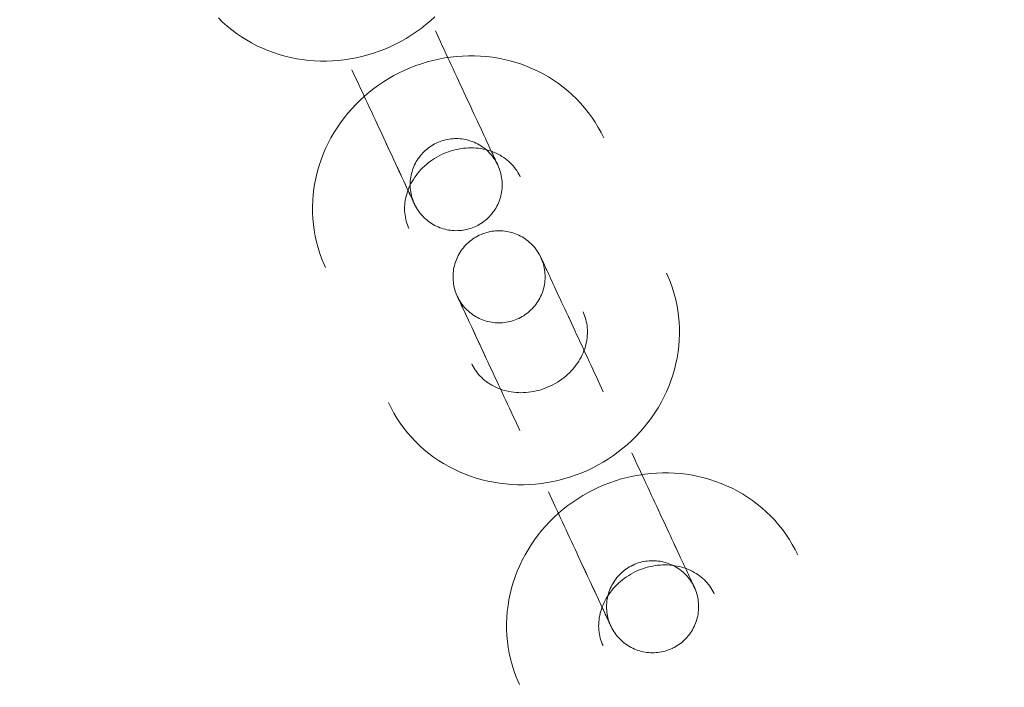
# Model space of a CAD drawing. Header units: millimetres. Extents: x -188930 to 271134, y -158090 to 283816.
# Tile 532 of 610: x 50855 to 50919, y 74425 to 74468. Entities that reach past the tile are written whole.
import ezdxf

# ---------------------------------------------------------------- set-up
doc = ezdxf.new("R2010")
doc.units = ezdxf.units.MM
doc.linetypes.add('AA_PRZERYWANA', pattern=[4, 3, -1])
doc.layers.add('A-DETL-1', color=5, linetype='AA_PRZERYWANA', lineweight=25)
doc.layers.add('I-FURN', color=30, linetype='Continuous', lineweight=9)

# ---------------------------------------------------------------- blocks, each defined once
blk = doc.blocks.new('LARSLAJ_hamak - LARSLAJ_hamak-V32-PZT-dwg')
at = {"layer": 'I-FURN', "flags": 128}
for points in [[(-343.368, -9.892), (-342.98, -9.884), (-342.592, -9.858), (-342.205, -9.816), (-341.821, -9.758), (-341.44, -9.683), (-341.062, -9.592), (-340.688, -9.484), (-340.32, -9.361), (-339.956, -9.222), (-339.6, -9.068), (-339.249, -8.899), (-338.907, -8.715), (-338.572, -8.518), (-338.245, -8.306), (-337.928, -8.081), (-337.62, -7.844), (-337.322, -7.594), (-337.034, -7.332), (-336.757, -7.058), (-336.491, -6.774), (-336.237, -6.479), (-335.994, -6.175), (-335.763, -5.861), (-335.545, -5.538), (-335.339, -5.206), (-335.147, -4.867), (-334.967, -4.521), (-334.801, -4.168), (-334.648, -3.809), (-334.509, -3.444), (-334.384, -3.074), (-334.273, -2.7), (-334.175, -2.321), (-334.092, -1.939), (-334.024, -1.554), (-333.969, -1.167), (-333.929, -0.778), (-333.904, -0.388), (-333.893, 0.002), (-333.896, 0.393), (-333.914, 0.784), (-333.946, 1.174), (-333.993, 1.562), (-334.054, 1.948), (-334.129, 2.331), (-334.218, 2.712), (-334.322, 3.088), (-334.44, 3.461), (-334.571, 3.829), (-334.717, 4.191), (-334.876, 4.547), (-335.048, 4.897), (-335.234, 5.24), (-335.433, 5.576), (-335.644, 5.903), (-335.868, 6.222), (-336.104, 6.532), (-336.352, 6.832), (-336.612, 7.122), (-336.883, 7.402), (-337.165, 7.67), (-337.458, 7.926), (-337.76, 8.171), (-338.073, 8.403), (-338.394, 8.621), (-338.725, 8.827), (-339.063, 9.018), (-339.41, 9.195), (-339.763, 9.357), (-340.123, 9.504), (-340.489, 9.636), (-340.86, 9.752), (-341.235, 9.852), (-341.615, 9.936), (-341.998, 10.003), (-342.383, 10.054), (-342.77, 10.088), (-343.159, 10.106), (-343.367, 10.108)], [(-323.108, 10.105), (-323.496, 10.097), (-323.884, 10.072), (-324.271, 10.03), (-324.655, 9.971), (-325.036, 9.896), (-325.414, 9.805), (-325.788, 9.698), (-326.157, 9.574), (-326.52, 9.436), (-326.877, 9.281), (-327.227, 9.112), (-327.569, 8.929), (-327.904, 8.731), (-328.231, 8.52), (-328.548, 8.295), (-328.856, 8.057), (-329.154, 7.807), (-329.442, 7.545), (-329.719, 7.272), (-329.985, 6.988), (-330.24, 6.693), (-330.482, 6.388), (-330.713, 6.074), (-330.931, 5.751), (-331.137, 5.42), (-331.329, 5.081), (-331.509, 4.734), (-331.675, 4.381), (-331.828, 4.022), (-331.967, 3.657), (-332.092, 3.287), (-332.203, 2.913), (-332.301, 2.535), (-332.384, 2.153), (-332.452, 1.768), (-332.507, 1.381), (-332.547, 0.992), (-332.572, 0.602), (-332.584, 0.211), (-332.58, -0.18), (-332.562, -0.571), (-332.53, -0.96), (-332.484, -1.348), (-332.423, -1.734), (-332.347, -2.118), (-332.258, -2.498), (-332.154, -2.875), (-332.036, -3.247), (-331.905, -3.615), (-331.759, -3.977), (-331.6, -4.334), (-331.428, -4.684), (-331.242, -5.027), (-331.044, -5.362), (-330.832, -5.69), (-330.608, -6.009), (-330.372, -6.319), (-330.124, -6.619), (-329.864, -6.909), (-329.593, -7.188), (-329.311, -7.456), (-329.018, -7.713), (-328.716, -7.957), (-328.403, -8.189), (-328.082, -8.408), (-327.751, -8.613), (-327.413, -8.804), (-327.066, -8.981), (-326.713, -9.143), (-326.353, -9.29), (-325.987, -9.422), (-325.616, -9.538), (-325.241, -9.638), (-324.861, -9.722), (-324.478, -9.79), (-324.093, -9.84), (-323.706, -9.875), (-323.317, -9.892), (-323.109, -9.895)], [(-313.393, -9.896), (-313.004, -9.887), (-312.616, -9.862), (-312.23, -9.82), (-311.846, -9.762), (-311.464, -9.687), (-311.086, -9.595), (-310.713, -9.488), (-310.344, -9.365), (-309.981, -9.226), (-309.624, -9.072), (-309.274, -8.903), (-308.931, -8.719), (-308.596, -8.521), (-308.27, -8.31), (-307.952, -8.085), (-307.644, -7.848), (-307.346, -7.597), (-307.059, -7.335), (-306.781, -7.062), (-306.516, -6.778), (-306.261, -6.483), (-306.018, -6.178), (-305.788, -5.864), (-305.57, -5.541), (-305.364, -5.21), (-305.171, -4.871), (-304.992, -4.525), (-304.825, -4.172), (-304.673, -3.812), (-304.534, -3.448), (-304.408, -3.078), (-304.297, -2.703), (-304.2, -2.325), (-304.117, -1.943), (-304.048, -1.558), (-303.994, -1.171), (-303.954, -0.782), (-303.928, -0.392), (-303.917, -0.001), (-303.92, 0.39), (-303.938, 0.78), (-303.97, 1.17), (-304.017, 1.558), (-304.078, 1.944), (-304.153, 2.328), (-304.243, 2.708), (-304.347, 3.085), (-304.464, 3.457), (-304.596, 3.825), (-304.741, 4.187), (-304.9, 4.544), (-305.073, 4.894), (-305.258, 5.237), (-305.457, 5.572), (-305.668, 5.9), (-305.892, 6.219), (-306.129, 6.528), (-306.377, 6.829), (-306.637, 7.119), (-306.908, 7.398), (-307.19, 7.666), (-307.482, 7.923), (-307.785, 8.167), (-308.097, 8.399), (-308.419, 8.618), (-308.749, 8.823), (-309.088, 9.014), (-309.434, 9.191), (-309.787, 9.353), (-310.147, 9.5), (-310.513, 9.632), (-310.884, 9.748), (-311.26, 9.848), (-311.639, 9.932), (-312.022, 9.999), (-312.408, 10.05), (-312.795, 10.084), (-313.183, 10.102), (-313.392, 10.104)], [(-295.706, 9.571), (-296.07, 9.432), (-296.426, 9.278), (-296.777, 9.109), (-297.119, 8.925), (-297.454, 8.727), (-297.781, 8.516), (-298.098, 8.291), (-298.406, 8.054), (-298.704, 7.804), (-298.992, 7.542), (-299.269, 7.268), (-299.535, 6.984), (-299.789, 6.689), (-300.032, 6.384), (-300.263, 6.07), (-300.481, 5.747), (-300.687, 5.416), (-300.879, 5.077), (-301.059, 4.731), (-301.225, 4.378), (-301.378, 4.018), (-301.517, 3.654), (-301.642, 3.284), (-301.753, 2.909), (-301.851, 2.531), (-301.934, 2.149), (-302.002, 1.764), (-302.057, 1.377), (-302.097, 0.988), (-302.122, 0.598), (-302.133, 0.207), (-302.13, -0.184), (-302.112, -0.574), (-302.08, -0.964), (-302.033, -1.352), (-301.972, -1.738), (-301.897, -2.122), (-301.808, -2.502), (-301.704, -2.879), (-301.586, -3.251)], [(-343.368, 4.108), (-343.239, 4.105), (-343.11, 4.097), (-342.981, 4.083), (-342.852, 4.063), (-342.724, 4.038), (-342.596, 4.007), (-342.469, 3.971), (-342.342, 3.928), (-342.217, 3.88), (-342.093, 3.827), (-341.97, 3.767), (-341.849, 3.702), (-341.729, 3.632), (-341.611, 3.555), (-341.495, 3.473), (-341.381, 3.385), (-341.27, 3.292), (-341.162, 3.193), (-341.056, 3.089), (-340.954, 2.98), (-340.855, 2.865), (-340.759, 2.745), (-340.668, 2.621), (-340.581, 2.491), (-340.498, 2.358), (-340.419, 2.219), (-340.346, 2.077), (-340.277, 1.931), (-340.213, 1.782), (-340.155, 1.629), (-340.102, 1.473), (-340.055, 1.314), (-340.014, 1.153), (-339.978, 0.99), (-339.949, 0.825), (-339.925, 0.658), (-339.908, 0.49), (-339.897, 0.322), (-339.892, 0.153), (-339.894, -0.016), (-339.901, -0.184), (-339.915, -0.353), (-339.935, -0.52), (-339.962, -0.686), (-339.994, -0.85), (-340.032, -1.012), (-340.076, -1.172), (-340.126, -1.33), (-340.181, -1.484), (-340.242, -1.636), (-340.308, -1.784), (-340.379, -1.928), (-340.455, -2.068), (-340.536, -2.204), (-340.621, -2.336), (-340.71, -2.463), (-340.803, -2.585), (-340.9, -2.703), (-341.001, -2.815), (-341.105, -2.922), (-341.212, -3.024), (-341.321, -3.12), (-341.434, -3.211), (-341.549, -3.296), (-341.665, -3.375), (-341.784, -3.449), (-341.905, -3.517), (-342.027, -3.58), (-342.151, -3.636), (-342.275, -3.687), (-342.401, -3.733), (-342.528, -3.772), (-342.655, -3.806), (-342.783, -3.834), (-342.912, -3.857), (-343.041, -3.874), (-343.17, -3.885), (-343.299, -3.891), (-343.368, -3.892)], [(-323.108, -3.895), (-323.237, -3.892), (-323.367, -3.883), (-323.496, -3.869), (-323.624, -3.85), (-323.753, -3.824), (-323.88, -3.794), (-324.007, -3.757), (-324.134, -3.715), (-324.259, -3.667), (-324.383, -3.613), (-324.506, -3.554), (-324.627, -3.489), (-324.747, -3.418), (-324.865, -3.342), (-324.981, -3.26), (-325.095, -3.172), (-325.206, -3.079), (-325.314, -2.98), (-325.42, -2.876), (-325.522, -2.766), (-325.621, -2.651), (-325.717, -2.532), (-325.808, -2.407), (-325.895, -2.278), (-325.978, -2.144), (-326.057, -2.006), (-326.131, -1.864), (-326.199, -1.718), (-326.263, -1.568), (-326.321, -1.415), (-326.374, -1.259), (-326.421, -1.101), (-326.462, -0.939), (-326.498, -0.776), (-326.527, -0.611), (-326.551, -0.445), (-326.568, -0.277), (-326.579, -0.109), (-326.584, 0.06), (-326.582, 0.229), (-326.575, 0.398), (-326.561, 0.566), (-326.541, 0.733), (-326.514, 0.899), (-326.482, 1.063), (-326.444, 1.226), (-326.4, 1.386), (-326.35, 1.543), (-326.295, 1.698), (-326.234, 1.849), (-326.168, 1.997), (-326.097, 2.141), (-326.021, 2.282), (-325.94, 2.418), (-325.855, 2.549), (-325.766, 2.677), (-325.673, 2.799), (-325.576, 2.916), (-325.475, 3.029), (-325.371, 3.136), (-325.264, 3.237), (-325.155, 3.333), (-325.042, 3.424), (-324.927, 3.509), (-324.811, 3.589), (-324.692, 3.663), (-324.571, 3.731), (-324.449, 3.793), (-324.325, 3.85), (-324.201, 3.901), (-324.075, 3.946), (-323.948, 3.986), (-323.821, 4.02), (-323.693, 4.048), (-323.564, 4.07), (-323.436, 4.087), (-323.306, 4.099), (-323.177, 4.105), (-323.108, 4.105)], [(-313.393, 4.104), (-313.263, 4.102), (-313.134, 4.093), (-313.005, 4.079), (-312.876, 4.06), (-312.748, 4.034), (-312.62, 4.003), (-312.493, 3.967), (-312.367, 3.925), (-312.242, 3.877), (-312.117, 3.823), (-311.995, 3.764), (-311.873, 3.699), (-311.753, 3.628), (-311.635, 3.551), (-311.519, 3.469), (-311.406, 3.382), (-311.295, 3.288), (-311.186, 3.19), (-311.081, 3.085), (-310.978, 2.976), (-310.879, 2.861), (-310.784, 2.742), (-310.692, 2.617), (-310.605, 2.488), (-310.522, 2.354), (-310.444, 2.216), (-310.37, 2.074), (-310.301, 1.928), (-310.238, 1.778), (-310.179, 1.625), (-310.127, 1.469), (-310.079, 1.31), (-310.038, 1.149), (-310.003, 0.986), (-309.973, 0.821), (-309.95, 0.654), (-309.933, 0.487), (-309.921, 0.318), (-309.917, 0.15), (-309.918, -0.019), (-309.926, -0.188), (-309.94, -0.356), (-309.96, -0.523), (-309.986, -0.689), (-310.018, -0.853), (-310.057, -1.016), (-310.101, -1.176), (-310.15, -1.333), (-310.206, -1.488), (-310.267, -1.639), (-310.333, -1.787), (-310.404, -1.932), (-310.48, -2.072), (-310.56, -2.208), (-310.645, -2.34), (-310.735, -2.467), (-310.828, -2.589), (-310.925, -2.707), (-311.025, -2.819), (-311.129, -2.926), (-311.236, -3.027), (-311.346, -3.124), (-311.458, -3.214), (-311.573, -3.3), (-311.69, -3.379), (-311.809, -3.453), (-311.929, -3.521), (-312.052, -3.583), (-312.175, -3.64), (-312.3, -3.691), (-312.426, -3.736), (-312.552, -3.776), (-312.68, -3.81), (-312.808, -3.838), (-312.936, -3.861), (-313.065, -3.878), (-313.194, -3.889), (-313.323, -3.895), (-313.393, -3.896)], [(-345.435, 0.108), (-345.433, 0.228), (-345.425, 0.348), (-345.413, 0.467), (-345.397, 0.586), (-345.375, 0.704), (-345.349, 0.821), (-345.318, 0.937), (-345.283, 1.052), (-345.243, 1.165), (-345.198, 1.276), (-345.149, 1.386), (-345.096, 1.494), (-345.038, 1.599), (-344.977, 1.702), (-344.911, 1.802), (-344.841, 1.9), (-344.768, 1.995), (-344.69, 2.086), (-344.609, 2.175), (-344.525, 2.26), (-344.437, 2.342), (-344.346, 2.42), (-344.252, 2.495), (-344.155, 2.566), (-344.056, 2.632), (-343.953, 2.695), (-343.849, 2.754), (-343.742, 2.808), (-343.633, 2.858), (-343.522, 2.904), (-343.409, 2.945), (-343.295, 2.982), (-343.179, 3.014), (-343.062, 3.042), (-342.945, 3.064), (-342.826, 3.082), (-342.707, 3.096), (-342.587, 3.104), (-342.467, 3.108), (-342.435, 3.108)], [(-342.435, 3.108), (-342.315, 3.105), (-342.195, 3.098), (-342.076, 3.086), (-341.957, 3.07), (-341.839, 3.048), (-341.722, 3.022), (-341.606, 2.991), (-341.491, 2.956), (-341.378, 2.916), (-341.266, 2.871), (-341.157, 2.822), (-341.049, 2.769), (-340.944, 2.711), (-340.841, 2.65), (-340.741, 2.584), (-340.643, 2.514), (-340.548, 2.44), (-340.457, 2.363), (-340.368, 2.282), (-340.283, 2.198), (-340.201, 2.11), (-340.123, 2.019), (-340.048, 1.925), (-339.977, 1.828), (-339.91, 1.729), (-339.848, 1.626), (-339.789, 1.522), (-339.735, 1.415), (-339.684, 1.306), (-339.639, 1.195), (-339.598, 1.082), (-339.561, 0.968), (-339.529, 0.852), (-339.501, 0.735), (-339.479, 0.618), (-339.461, 0.499), (-339.447, 0.38), (-339.439, 0.26), (-339.435, 0.14), (-339.435, 0.108)], [(-342.429, 3.108), (-342.412, 3.108), (-342.384, 3.108), (-342.345, 3.108), (-342.295, 3.108), (-342.234, 3.108), (-342.162, 3.108), (-342.079, 3.108), (-341.986, 3.108), (-341.882, 3.108), (-341.768, 3.108), (-341.644, 3.108), (-341.509, 3.108), (-341.365, 3.108), (-341.212, 3.108), (-341.049, 3.108), (-340.878, 3.108), (-340.697, 3.108), (-340.509, 3.108), (-340.312, 3.108), (-340.107, 3.108), (-339.895, 3.108), (-339.675, 3.108), (-339.449, 3.108), (-339.217, 3.108), (-338.978, 3.108), (-338.734, 3.108), (-338.484, 3.108), (-338.23, 3.108), (-337.971, 3.108), (-337.708, 3.108), (-337.442, 3.108), (-337.172, 3.108), (-336.899, 3.108), (-336.624, 3.108), (-336.348, 3.108), (-336.069, 3.108), (-335.79, 3.108), (-335.51, 3.108), (-335.23, 3.108), (-334.951, 3.107), (-334.672, 3.107), (-334.394, 3.107), (-334.118, 3.107), (-333.844, 3.107), (-333.573, 3.107), (-333.305, 3.107), (-333.04, 3.107), (-332.779, 3.107)], [(-338.091, 3.107), (-338.348, 3.107), (-338.6, 3.107), (-338.847, 3.107), (-339.089, 3.107), (-339.325, 3.107), (-339.554, 3.107), (-339.777, 3.107), (-339.993, 3.107), (-340.202, 3.108), (-340.403, 3.108), (-340.596, 3.108), (-340.781, 3.108), (-340.958, 3.108), (-341.125, 3.108), (-341.284, 3.108), (-341.433, 3.108), (-341.572, 3.108), (-341.702, 3.108), (-341.822, 3.108), (-341.931, 3.108), (-342.03, 3.108), (-342.119, 3.108), (-342.197, 3.108), (-342.264, 3.108), (-342.32, 3.108), (-342.365, 3.108), (-342.399, 3.108), (-342.421, 3.108)], [(-318.726, 3.105), (-318.742, 3.105), (-318.77, 3.105), (-318.809, 3.105), (-318.86, 3.105), (-318.921, 3.105), (-318.993, 3.105), (-319.075, 3.105), (-319.169, 3.105), (-319.273, 3.105), (-319.387, 3.105), (-319.511, 3.105), (-319.645, 3.105), (-319.789, 3.105), (-319.943, 3.105), (-320.105, 3.105), (-320.277, 3.105), (-320.457, 3.105), (-320.646, 3.105), (-320.843, 3.106), (-321.048, 3.106), (-321.26, 3.106), (-321.479, 3.106), (-321.705, 3.106), (-321.938, 3.106), (-322.176, 3.106), (-322.421, 3.106), (-322.67, 3.106), (-322.925, 3.106), (-323.184, 3.106), (-323.446, 3.106), (-323.713, 3.106), (-323.983, 3.106), (-324.255, 3.106), (-324.53, 3.106), (-324.807, 3.106), (-325.085, 3.106), (-325.365, 3.106), (-325.644, 3.106), (-325.924, 3.106), (-326.204, 3.106), (-326.483, 3.106), (-326.761, 3.106), (-327.037, 3.106), (-327.31, 3.106), (-327.582, 3.106), (-327.85, 3.106), (-328.115, 3.106), (-328.376, 3.106)], [(-323.064, 3.106), (-322.807, 3.106), (-322.555, 3.106), (-322.308, 3.106), (-322.066, 3.106), (-321.83, 3.106), (-321.6, 3.106), (-321.377, 3.106), (-321.161, 3.106), (-320.953, 3.106), (-320.751, 3.106), (-320.558, 3.106), (-320.373, 3.106), (-320.197, 3.106), (-320.029, 3.106), (-319.871, 3.106), (-319.722, 3.106), (-319.582, 3.106), (-319.453, 3.106), (-319.333, 3.106), (-319.223, 3.106), (-319.124, 3.106), (-319.036, 3.106), (-318.958, 3.106), (-318.891, 3.106), (-318.835, 3.106), (-318.79, 3.106), (-318.756, 3.106), (-318.733, 3.106)], [(-321.72, 0.106), (-321.718, 0.226), (-321.711, 0.346), (-321.699, 0.465), (-321.682, 0.584), (-321.66, 0.702), (-321.634, 0.819), (-321.603, 0.935), (-321.568, 1.049), (-321.528, 1.163), (-321.483, 1.274), (-321.434, 1.384), (-321.381, 1.491), (-321.324, 1.596), (-321.262, 1.699), (-321.196, 1.8), (-321.126, 1.897), (-321.053, 1.992), (-320.976, 2.084), (-320.895, 2.172), (-320.81, 2.258), (-320.722, 2.34), (-320.632, 2.418), (-320.538, 2.493), (-320.441, 2.563), (-320.341, 2.63), (-320.239, 2.693), (-320.134, 2.752), (-320.027, 2.806), (-319.918, 2.856), (-319.807, 2.902), (-319.694, 2.943), (-319.58, 2.98), (-319.465, 3.012), (-319.348, 3.039), (-319.23, 3.062), (-319.111, 3.08), (-318.992, 3.093), (-318.872, 3.102), (-318.752, 3.105), (-318.72, 3.106)], [(-318.72, 3.106), (-318.6, 3.103), (-318.48, 3.096), (-318.361, 3.084), (-318.242, 3.067), (-318.124, 3.046), (-318.007, 3.019), (-317.891, 2.989), (-317.776, 2.953), (-317.663, 2.913), (-317.552, 2.869), (-317.442, 2.82), (-317.335, 2.766), (-317.229, 2.709), (-317.126, 2.647), (-317.026, 2.581), (-316.928, 2.512), (-316.834, 2.438), (-316.742, 2.361), (-316.653, 2.28), (-316.568, 2.195), (-316.486, 2.108), (-316.408, 2.017), (-316.333, 1.923), (-316.263, 1.826), (-316.196, 1.726), (-316.133, 1.624), (-316.074, 1.519), (-316.02, 1.412), (-315.97, 1.303), (-315.924, 1.192), (-315.883, 1.08), (-315.846, 0.965), (-315.814, 0.85), (-315.787, 0.733), (-315.764, 0.615), (-315.746, 0.497), (-315.733, 0.377), (-315.724, 0.258), (-315.72, 0.138), (-315.72, 0.105)], [(-315.096, 0.105), (-315.093, 0.224), (-315.086, 0.344), (-315.074, 0.464), (-315.057, 0.582), (-315.036, 0.701), (-315.01, 0.818), (-314.979, 0.934), (-314.943, 1.048), (-314.903, 1.161), (-314.859, 1.273), (-314.81, 1.382), (-314.756, 1.49), (-314.699, 1.595), (-314.637, 1.698), (-314.571, 1.798), (-314.502, 1.896), (-314.428, 1.991), (-314.351, 2.083), (-314.27, 2.171), (-314.186, 2.257), (-314.098, 2.338), (-314.007, 2.417), (-313.913, 2.491), (-313.816, 2.562), (-313.716, 2.629), (-313.614, 2.692), (-313.509, 2.75), (-313.402, 2.805), (-313.293, 2.855), (-313.182, 2.9), (-313.07, 2.942), (-312.955, 2.978), (-312.84, 3.01), (-312.723, 3.038), (-312.605, 3.061), (-312.487, 3.079), (-312.367, 3.092), (-312.248, 3.1), (-312.128, 3.104), (-312.095, 3.104)], [(-312.095, 3.104), (-311.975, 3.102), (-311.856, 3.095), (-311.736, 3.083), (-311.617, 3.066), (-311.499, 3.044), (-311.382, 3.018), (-311.266, 2.987), (-311.152, 2.952), (-311.039, 2.912), (-310.927, 2.867), (-310.818, 2.818), (-310.71, 2.765), (-310.605, 2.708), (-310.502, 2.646), (-310.401, 2.58), (-310.304, 2.51), (-310.209, 2.437), (-310.117, 2.359), (-310.029, 2.279), (-309.943, 2.194), (-309.861, 2.106), (-309.783, 2.015), (-309.709, 1.921), (-309.638, 1.825), (-309.571, 1.725), (-309.508, 1.623), (-309.45, 1.518), (-309.395, 1.411), (-309.345, 1.302), (-309.299, 1.191), (-309.258, 1.078), (-309.221, 0.964), (-309.189, 0.848), (-309.162, 0.732), (-309.139, 0.614), (-309.121, 0.495), (-309.108, 0.376), (-309.099, 0.256), (-309.096, 0.136), (-309.096, 0.104)], [(-312.09, 3.104), (-312.073, 3.104), (-312.045, 3.104), (-312.006, 3.104), (-311.956, 3.104), (-311.895, 3.104), (-311.823, 3.104), (-311.74, 3.104), (-311.647, 3.104), (-311.543, 3.104), (-311.429, 3.104), (-311.304, 3.104), (-311.17, 3.104), (-311.026, 3.104), (-310.873, 3.104), (-310.71, 3.104), (-310.538, 3.104), (-310.358, 3.104), (-310.169, 3.104), (-309.972, 3.104), (-309.768, 3.104), (-309.555, 3.104), (-309.336, 3.104), (-309.11, 3.104), (-308.877, 3.104), (-308.639, 3.104), (-308.395, 3.104), (-308.145, 3.104), (-307.891, 3.104), (-307.632, 3.104), (-307.369, 3.104), (-307.102, 3.104), (-306.833, 3.104), (-306.56, 3.104), (-306.285, 3.104), (-306.008, 3.104), (-305.73, 3.104), (-305.451, 3.104), (-305.171, 3.104), (-304.891, 3.104), (-304.611, 3.104), (-304.332, 3.104), (-304.055, 3.104), (-303.779, 3.104), (-303.505, 3.104), (-303.234, 3.104), (-302.965, 3.104), (-302.7, 3.104), (-302.439, 3.104)], [(-307.752, 3.104), (-308.008, 3.104), (-308.261, 3.104), (-308.508, 3.104), (-308.749, 3.104), (-308.985, 3.104), (-309.215, 3.104), (-309.438, 3.104), (-309.654, 3.104), (-309.863, 3.104), (-310.064, 3.104), (-310.257, 3.104), (-310.442, 3.104), (-310.618, 3.104), (-310.786, 3.104), (-310.944, 3.104), (-311.094, 3.104), (-311.233, 3.104), (-311.363, 3.104), (-311.482, 3.104), (-311.592, 3.104), (-311.691, 3.104), (-311.779, 3.104), (-311.857, 3.104), (-311.924, 3.104), (-311.98, 3.104), (-312.025, 3.104), (-312.059, 3.104), (-312.082, 3.104)], [(-342.435, -2.892), (-342.555, -2.89), (-342.675, -2.882), (-342.794, -2.87), (-342.913, -2.854), (-343.031, -2.832), (-343.148, -2.806), (-343.264, -2.775), (-343.379, -2.74), (-343.492, -2.7), (-343.604, -2.655), (-343.713, -2.606), (-343.821, -2.553), (-343.926, -2.495), (-344.029, -2.434), (-344.129, -2.368), (-344.227, -2.298), (-344.322, -2.225), (-344.413, -2.147), (-344.502, -2.066), (-344.587, -1.982), (-344.669, -1.894), (-344.747, -1.803), (-344.822, -1.709), (-344.893, -1.612), (-344.96, -1.513), (-345.022, -1.41), (-345.081, -1.306), (-345.135, -1.199), (-345.186, -1.09), (-345.231, -0.979), (-345.272, -0.866), (-345.309, -0.752), (-345.341, -0.636), (-345.369, -0.52), (-345.391, -0.402), (-345.409, -0.283), (-345.423, -0.164), (-345.431, -0.044), (-345.435, 0.076), (-345.435, 0.108)], [(-339.435, 0.108), (-339.437, -0.012), (-339.445, -0.132), (-339.457, -0.251), (-339.473, -0.37), (-339.495, -0.488), (-339.521, -0.605), (-339.552, -0.721), (-339.587, -0.836), (-339.627, -0.949), (-339.672, -1.061), (-339.721, -1.17), (-339.774, -1.278), (-339.832, -1.383), (-339.893, -1.486), (-339.959, -1.586), (-340.029, -1.684), (-340.102, -1.779), (-340.18, -1.87), (-340.261, -1.959), (-340.345, -2.044), (-340.433, -2.126), (-340.524, -2.204), (-340.618, -2.279), (-340.715, -2.35), (-340.814, -2.417), (-340.917, -2.479), (-341.021, -2.538), (-341.128, -2.592), (-341.237, -2.643), (-341.348, -2.688), (-341.461, -2.73), (-341.575, -2.766), (-341.691, -2.798), (-341.808, -2.826), (-341.925, -2.848), (-342.044, -2.866), (-342.163, -2.88), (-342.283, -2.888), (-342.403, -2.892), (-342.435, -2.892)], [(-318.721, -2.894), (-318.841, -2.892), (-318.96, -2.885), (-319.08, -2.873), (-319.199, -2.856), (-319.317, -2.835), (-319.434, -2.808), (-319.55, -2.778), (-319.664, -2.742), (-319.777, -2.702), (-319.889, -2.658), (-319.998, -2.609), (-320.106, -2.555), (-320.211, -2.498), (-320.314, -2.436), (-320.414, -2.37), (-320.512, -2.301), (-320.607, -2.227), (-320.699, -2.15), (-320.787, -2.069), (-320.873, -1.984), (-320.954, -1.897), (-321.033, -1.806), (-321.107, -1.712), (-321.178, -1.615), (-321.245, -1.515), (-321.308, -1.413), (-321.366, -1.308), (-321.421, -1.201), (-321.471, -1.092), (-321.517, -0.981), (-321.558, -0.869), (-321.594, -0.754), (-321.627, -0.639), (-321.654, -0.522), (-321.677, -0.404), (-321.695, -0.285), (-321.708, -0.166), (-321.716, -0.047), (-321.72, 0.073), (-321.72, 0.106)], [(-315.72, 0.105), (-315.723, -0.015), (-315.73, -0.134), (-315.742, -0.254), (-315.759, -0.373), (-315.78, -0.491), (-315.806, -0.608), (-315.837, -0.724), (-315.873, -0.838), (-315.913, -0.952), (-315.957, -1.063), (-316.006, -1.173), (-316.059, -1.28), (-316.117, -1.385), (-316.179, -1.488), (-316.244, -1.589), (-316.314, -1.686), (-316.388, -1.781), (-316.465, -1.873), (-316.546, -1.961), (-316.63, -2.047), (-316.718, -2.129), (-316.809, -2.207), (-316.903, -2.281), (-317, -2.352), (-317.1, -2.419), (-317.202, -2.482), (-317.307, -2.54), (-317.413, -2.595), (-317.523, -2.645), (-317.633, -2.691), (-317.746, -2.732), (-317.86, -2.769), (-317.976, -2.801), (-318.093, -2.828), (-318.211, -2.851), (-318.329, -2.869), (-318.449, -2.882), (-318.568, -2.891), (-318.688, -2.894), (-318.721, -2.894)], [(-312.096, -2.896), (-312.216, -2.893), (-312.336, -2.886), (-312.455, -2.874), (-312.574, -2.857), (-312.692, -2.836), (-312.809, -2.81), (-312.925, -2.779), (-313.04, -2.743), (-313.153, -2.703), (-313.264, -2.659), (-313.374, -2.61), (-313.481, -2.557), (-313.586, -2.499), (-313.689, -2.437), (-313.79, -2.372), (-313.887, -2.302), (-313.982, -2.228), (-314.074, -2.151), (-314.163, -2.07), (-314.248, -1.986), (-314.33, -1.898), (-314.408, -1.807), (-314.483, -1.713), (-314.553, -1.616), (-314.62, -1.516), (-314.683, -1.414), (-314.742, -1.309), (-314.796, -1.203), (-314.846, -1.094), (-314.892, -0.983), (-314.933, -0.87), (-314.97, -0.756), (-315.002, -0.64), (-315.029, -0.523), (-315.052, -0.405), (-315.07, -0.287), (-315.083, -0.167), (-315.092, -0.048), (-315.095, 0.072), (-315.096, 0.105)], [(-309.096, 0.104), (-309.098, -0.016), (-309.105, -0.136), (-309.117, -0.255), (-309.134, -0.374), (-309.155, -0.492), (-309.182, -0.609), (-309.213, -0.725), (-309.248, -0.84), (-309.288, -0.953), (-309.333, -1.064), (-309.381, -1.174), (-309.435, -1.281), (-309.492, -1.387), (-309.554, -1.49), (-309.62, -1.59), (-309.689, -1.688), (-309.763, -1.782), (-309.84, -1.874), (-309.921, -1.963), (-310.006, -2.048), (-310.093, -2.13), (-310.184, -2.208), (-310.278, -2.283), (-310.375, -2.353), (-310.475, -2.42), (-310.577, -2.483), (-310.682, -2.542), (-310.789, -2.596), (-310.898, -2.646), (-311.009, -2.692), (-311.121, -2.733), (-311.236, -2.77), (-311.351, -2.802), (-311.468, -2.829), (-311.586, -2.852), (-311.705, -2.87), (-311.824, -2.883), (-311.944, -2.892), (-312.064, -2.896), (-312.096, -2.896)], [(-332.779, -2.893), (-333.04, -2.893), (-333.305, -2.893), (-333.573, -2.893), (-333.845, -2.893), (-334.119, -2.893), (-334.395, -2.893), (-334.672, -2.893), (-334.951, -2.893), (-335.231, -2.892), (-335.511, -2.892), (-335.791, -2.892), (-336.07, -2.892), (-336.348, -2.892), (-336.625, -2.892), (-336.9, -2.892), (-337.172, -2.892), (-337.442, -2.892), (-337.709, -2.892), (-337.972, -2.892), (-338.231, -2.892), (-338.485, -2.892), (-338.735, -2.892), (-338.979, -2.892), (-339.217, -2.892), (-339.45, -2.892), (-339.676, -2.892), (-339.895, -2.892), (-340.107, -2.892), (-340.312, -2.892), (-340.509, -2.892), (-340.698, -2.892), (-340.878, -2.892), (-341.05, -2.892), (-341.213, -2.892), (-341.366, -2.892), (-341.51, -2.892), (-341.644, -2.892), (-341.769, -2.892), (-341.883, -2.892), (-341.987, -2.892), (-342.08, -2.892), (-342.163, -2.892), (-342.235, -2.892), (-342.296, -2.892), (-342.346, -2.892), (-342.385, -2.892), (-342.413, -2.892), (-342.43, -2.892)], [(-342.43, -2.892), (-342.413, -2.892), (-342.385, -2.892), (-342.346, -2.892), (-342.296, -2.892), (-342.235, -2.892), (-342.163, -2.892), (-342.08, -2.892), (-341.987, -2.892), (-341.883, -2.892), (-341.769, -2.892), (-341.644, -2.892), (-341.51, -2.892), (-341.366, -2.892), (-341.213, -2.892), (-341.05, -2.892), (-340.878, -2.892), (-340.698, -2.892), (-340.509, -2.892), (-340.312, -2.892), (-340.108, -2.892), (-339.895, -2.893), (-339.676, -2.893), (-339.45, -2.893), (-339.217, -2.893), (-338.979, -2.893), (-338.735, -2.893), (-338.485, -2.893), (-338.231, -2.893), (-338.091, -2.893)], [(-328.377, -2.894), (-328.116, -2.894), (-327.851, -2.894), (-327.582, -2.894), (-327.311, -2.894), (-327.037, -2.894), (-326.761, -2.894), (-326.484, -2.894), (-326.205, -2.894), (-325.925, -2.894), (-325.645, -2.894), (-325.365, -2.894), (-325.086, -2.894), (-324.808, -2.894), (-324.531, -2.894), (-324.256, -2.894), (-323.983, -2.894), (-323.714, -2.894), (-323.447, -2.894), (-323.184, -2.894), (-322.925, -2.894), (-322.671, -2.894), (-322.421, -2.894), (-322.177, -2.894), (-321.938, -2.894), (-321.706, -2.894), (-321.48, -2.894), (-321.261, -2.894), (-321.048, -2.894), (-320.844, -2.894), (-320.647, -2.895), (-320.458, -2.895), (-320.278, -2.895), (-320.106, -2.895), (-319.943, -2.895), (-319.79, -2.895), (-319.646, -2.895), (-319.512, -2.895), (-319.387, -2.895), (-319.273, -2.895), (-319.169, -2.895), (-319.076, -2.895), (-318.993, -2.895), (-318.921, -2.895), (-318.86, -2.895), (-318.81, -2.895), (-318.771, -2.895), (-318.743, -2.895), (-318.726, -2.895)], [(-318.726, -2.894), (-318.743, -2.894), (-318.771, -2.894), (-318.81, -2.894), (-318.86, -2.894), (-318.921, -2.894), (-318.993, -2.894), (-319.076, -2.894), (-319.169, -2.894), (-319.273, -2.894), (-319.387, -2.894), (-319.512, -2.894), (-319.646, -2.894), (-319.79, -2.894), (-319.943, -2.894), (-320.106, -2.894), (-320.278, -2.894), (-320.458, -2.894), (-320.647, -2.894), (-320.844, -2.894), (-321.048, -2.894), (-321.261, -2.894), (-321.48, -2.894), (-321.706, -2.894), (-321.938, -2.894), (-322.177, -2.894), (-322.421, -2.894), (-322.671, -2.894), (-322.925, -2.894), (-323.064, -2.894)], [(-302.44, -2.896), (-302.701, -2.896), (-302.966, -2.896), (-303.234, -2.896), (-303.505, -2.896), (-303.779, -2.896), (-304.055, -2.896), (-304.333, -2.896), (-304.612, -2.896), (-304.891, -2.896), (-305.171, -2.896), (-305.451, -2.896), (-305.731, -2.896), (-306.009, -2.896), (-306.286, -2.896), (-306.561, -2.896), (-306.833, -2.896), (-307.103, -2.896), (-307.369, -2.896), (-307.632, -2.896), (-307.891, -2.896), (-308.146, -2.896), (-308.395, -2.896), (-308.639, -2.896), (-308.878, -2.896), (-309.111, -2.896), (-309.337, -2.896), (-309.556, -2.896), (-309.768, -2.896), (-309.973, -2.896), (-310.17, -2.896), (-310.359, -2.896), (-310.539, -2.896), (-310.711, -2.896), (-310.873, -2.896), (-311.027, -2.896), (-311.171, -2.896), (-311.305, -2.896), (-311.429, -2.896), (-311.543, -2.896), (-311.647, -2.896), (-311.741, -2.896), (-311.823, -2.896), (-311.895, -2.896), (-311.956, -2.896), (-312.006, -2.896), (-312.046, -2.896), (-312.074, -2.896), (-312.09, -2.896)], [(-312.09, -2.896), (-312.074, -2.896), (-312.046, -2.896), (-312.006, -2.896), (-311.956, -2.896), (-311.895, -2.896), (-311.823, -2.896), (-311.741, -2.896), (-311.647, -2.896), (-311.543, -2.896), (-311.429, -2.896), (-311.305, -2.896), (-311.171, -2.896), (-311.027, -2.896), (-310.873, -2.896), (-310.711, -2.896), (-310.539, -2.896), (-310.359, -2.896), (-310.17, -2.896), (-309.973, -2.896), (-309.768, -2.896), (-309.556, -2.896), (-309.337, -2.896), (-309.111, -2.896), (-308.878, -2.896), (-308.639, -2.896), (-308.395, -2.896), (-308.146, -2.896), (-307.891, -2.896), (-307.752, -2.896)]]:
    blk.add_lwpolyline(points, dxfattribs=at)

msp = doc.modelspace()

# ---------------------------------------------------------------- linework, layer by layer
at = {"layer": 'A-DETL-1'}
msp.add_arc((41477.345, 67739.671), 13801.495, 353.4957032, 77.1828573, dxfattribs=at)

# ---------------------------------------------------------------- block references
at = {"layer": 'I-FURN', "rotation": 114.9659055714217}
msp.add_blockref('LARSLAJ_hamak - LARSLAJ_hamak-V32-PZT-dwg', (50752.094, 74740.314), dxfattribs=at)

doc.saveas('drawing.dxf')
